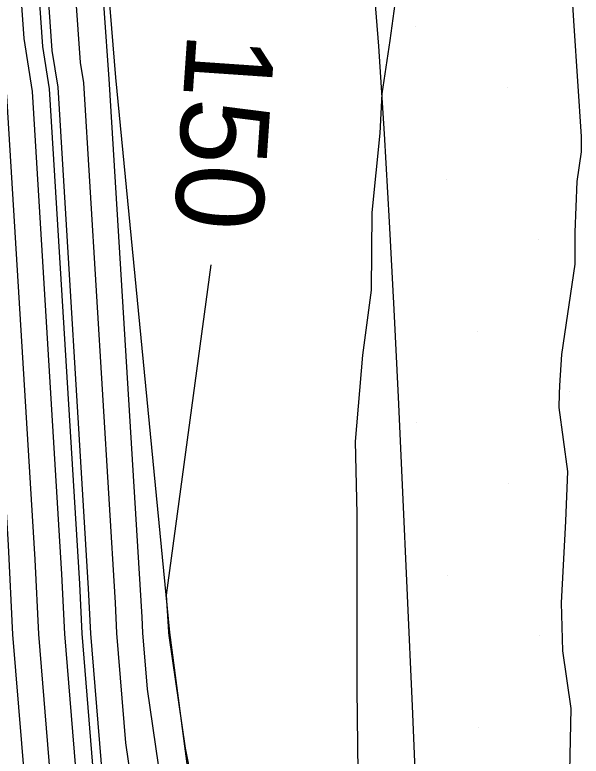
# Model space of a CAD drawing. Extents: x 2354170 to 2357230, y 866100 to 868290.
# Drawn here: x 2355324.58 to 2355337.48, y 867297.41 to 867314.29 of the extents above; entities that cross this region are included whole.
import ezdxf

# ---------------------------------------------------------------- set-up
doc = ezdxf.new("R2010")
doc.units = 0
for name, color, linetype in [('Default', 7, 'Continuous'), ('DTM Contours Major', 7, 'Continuous'), ('DTM Contours Major Text', 7, 'Continuous'), ('DTM Contours Minor', 7, 'Continuous'), ('Exist DTM Scan Elevation Point', 7, 'Continuous'), ('Exist Roads EOP', 7, 'Continuous'), ('PH Exist DTM Breakline', 7, 'Continuous')]:
    doc.layers.add(name, color=color, linetype=linetype)

msp = doc.modelspace()

# ---------------------------------------------------------------- linework, layer by layer
at = {"layer": 'Default'}
for points in [[(2355300.64, 867373.462), (2355305.773, 867366.847), (2355306.876, 867365.488), (2355313.544, 867354.948), (2355313.938, 867353.727), (2355317.051, 867347.009), (2355319.545, 867341.508), (2355320.06, 867340.445), (2355322.118, 867330.194), (2355322.33, 867328.925), (2355324.266, 867321.173), (2355324.787, 867313.752), (2355324.979, 867312.545), (2355325.647, 867301.56), (2355325.714, 867300.2), (2355326.119, 867295.271), (2355327.988, 867282.433), (2355328.31, 867280.548), (2355330.802, 867260.01)], [(2355303.908, 867367.221), (2355306.322, 867364.247), (2355312.455, 867354.552), (2355313.364, 867351.74), (2355316.025, 867345.995), (2355318.158, 867341.292), (2355319.066, 867339.417), (2355320.921, 867330.176), (2355321.259, 867328.153), (2355323.027, 867321.072), (2355323.503, 867314.294), (2355323.813, 867312.348), (2355324.429, 867302.218), (2355324.529, 867300.186), (2355325.134, 867292.825), (2355326.703, 867282.045), (2355327.198, 867279.144), (2355329.359, 867261.344)], [(2355304.841, 867367.034), (2355306.599, 867364.868), (2355313, 867354.75), (2355313.651, 867352.733), (2355316.538, 867346.502), (2355318.851, 867341.4), (2355319.563, 867339.931), (2355321.52, 867330.185), (2355321.795, 867328.539), (2355323.647, 867321.122), (2355324.145, 867314.023), (2355324.396, 867312.447), (2355325.038, 867301.889), (2355325.121, 867300.193), (2355325.627, 867294.048), (2355327.345, 867282.239), (2355327.754, 867279.846), (2355330.081, 867260.677)], [(2355321.054, 867341.473), (2355323.315, 867330.211), (2355323.401, 867329.698), (2355325.505, 867321.273), (2355326.071, 867313.209), (2355326.145, 867312.742), (2355326.865, 867300.903), (2355326.899, 867300.214), (2355327.104, 867297.717), (2355329.272, 867282.821), (2355329.421, 867281.953), (2355331.579, 867264.169)], [(2355322.616, 867340.913), (2355322.779, 867335.871), (2355323.914, 867330.22), (2355323.936, 867330.084), (2355326.124, 867321.323), (2355326.713, 867312.937), (2355326.728, 867312.84), (2355327.474, 867300.575), (2355327.491, 867300.221), (2355327.597, 867298.94), (2355329.915, 867283.015), (2355329.976, 867282.655), (2355330.87, 867275.286)], [(2355324.745, 867321.786), (2355324.886, 867321.223), (2355325.429, 867313.48), (2355325.562, 867312.643), (2355326.256, 867301.232), (2355326.306, 867300.207), (2355326.612, 867296.494), (2355328.63, 867282.627), (2355328.865, 867281.251), (2355331.524, 867259.343), (2355331.517, 867259.021), (2355331.552, 867258.718), (2355331.573, 867258.453), (2355331.885, 867229.518), (2355331.928, 867229.182), (2355332.073, 867223.063), (2355332.065, 867222.909), (2355332.07, 867222.755), (2355332.084, 867222.204)], [(2355333.262, 867314.717), (2355333.126, 867313.709), (2355332.944, 867312.494), (2355332.9, 867311.603), (2355332.713, 867309.796), (2355332.699, 867308.022), (2355332.499, 867306.546), (2355332.338, 867304.578), (2355332.373, 867302.93), (2355332.371, 867298.937), (2355332.427, 867294.501)], [(2355337.28, 867314.654), (2355337.315, 867314.043), (2355337.484, 867311.522), (2355337.482, 867311.176), (2355337.382, 867310.502), (2355337.336, 867309.342), (2355337.34, 867308.619), (2355337.035, 867306.563), (2355336.991, 867305.853), (2355336.983, 867305.663), (2355336.972, 867305.351), (2355337.173, 867303.897), (2355337.123, 867302.768), (2355337.028, 867300.905), (2355337.062, 867299.81), (2355337.245, 867298.5), (2355337.21, 867296.715)], [(2355329.05, 867308.599), (2355328.032, 867301.081), (2355328.083, 867300.246), (2355328.084, 867300.229), (2355328.089, 867300.164), (2355328.463, 867297.596), (2355331.007, 867284.856), (2355331.045, 867283.767), (2355331.153, 867282.638), (2355331.331, 867281.146), (2355331.742, 867278.463), (2355334.092, 867266.65)]]:
    msp.add_lwpolyline(points, dxfattribs=at)
at = {"layer": 'DTM Contours Major'}
msp.add_lwpolyline([(2355329.05, 867308.599), (2355328.032, 867301.081), (2355328.083, 867300.246), (2355328.084, 867300.229), (2355328.089, 867300.164), (2355328.463, 867297.596), (2355331.007, 867284.856), (2355331.045, 867283.767), (2355331.153, 867282.638), (2355331.331, 867281.146), (2355331.742, 867278.463), (2355334.092, 867266.65)], dxfattribs=at)
at = {"layer": 'DTM Contours Minor'}
msp.add_lwpolyline([(2355301.06, 867373.597), (2355306.395, 867366.722), (2355307.061, 867365.902), (2355313.907, 867355.08), (2355314.13, 867354.39), (2355317.393, 867347.347), (2355320.007, 867341.58), (2355320.391, 867340.787), (2355322.517, 867330.2), (2355322.687, 867329.183), (2355324.679, 867321.206), (2355325.215, 867313.571), (2355325.368, 867312.611), (2355326.053, 867301.341), (2355326.109, 867300.205), (2355326.447, 867296.086), (2355328.416, 867282.562), (2355328.68, 867281.017), (2355331.214, 867260.134)], dxfattribs=at)
at = {"layer": 'Exist DTM Scan Elevation Point'}
for p, q in [((2355333.713, 867314.017), (2355333.713, 867314.017)), ((2355335.798, 867312.637), (2355335.798, 867312.637)), ((2355334.418, 867310.552), (2355334.418, 867310.552)), ((2355336.503, 867309.173), (2355336.503, 867309.173)), ((2355335.124, 867307.088), (2355335.124, 867307.088)), ((2355337.209, 867305.708), (2355337.209, 867305.708)), ((2355333.744, 867305.003), (2355333.744, 867305.003)), ((2355335.829, 867303.623), (2355335.829, 867303.623)), ((2355334.45, 867301.538), (2355334.45, 867301.538)), ((2355336.535, 867300.159), (2355336.535, 867300.159)), ((2355335.155, 867298.074), (2355335.155, 867298.074))]:
    msp.add_line(p, q, dxfattribs=at)
at = {"layer": 'Exist Roads EOP'}
for points in [[(2355333.416, 867303.592), (2355333.32, 867305.589), (2355333.221, 867307.587), (2355333.116, 867309.584), (2355333.003, 867311.581), (2355332.874, 867313.577), (2355332.712, 867315.57), (2355332.471, 867317.556), (2355332.135, 867319.527), (2355331.784, 867321.496), (2355331.427, 867323.464), (2355331.057, 867325.429), (2355330.667, 867327.391), (2355330.25, 867329.347), (2355329.794, 867331.294), (2355329.287, 867333.229), (2355328.73, 867335.149), (2355328.12, 867337.054)], [(2355334.487, 867274.566), (2355334.312, 867280.563), (2355334.113, 867286.56), (2355333.891, 867292.556), (2355333.644, 867298.551), (2355333.416, 867303.592)]]:
    msp.add_lwpolyline(points, dxfattribs=at)
at = {"layer": 'PH Exist DTM Breakline'}
msp.add_lwpolyline([(2355331.788, 867125.933), (2355331.895, 867160.008), (2355332.095, 867192.96), (2355332.294, 867229.157), (2355331.909, 867258.987), (2355330.369, 867283.152), (2355328.116, 867300.229), (2355326.882, 867312.866), (2355326.195, 867321.329), (2355324.13, 867330.223), (2355321.362, 867341.792), (2355317.99, 867347.937), (2355314.379, 867355.251), (2355307.342, 867366.532), (2355301.326, 867373.683), (2355295.488, 867379.25), (2355288.031, 867384.762), (2355286.14, 867386.551), (2355286.514, 867387.031), (2355286.635, 867388.655), (2355285.418, 867389.374), (2355282.861, 867389.676), (2355280.46, 867391.235)], dxfattribs=at)

# ---------------------------------------------------------------- texts
at = {"layer": 'Default'}
msp.add_text('150', height=2, rotation=266.0535, dxfattribs=at).set_placement((2355328.517, 867313.918))
at = {"layer": 'DTM Contours Major Text'}
msp.add_text('150', height=2, rotation=266.0535, dxfattribs=at).set_placement((2355328.517, 867313.918))

doc.saveas('drawing.dxf')
